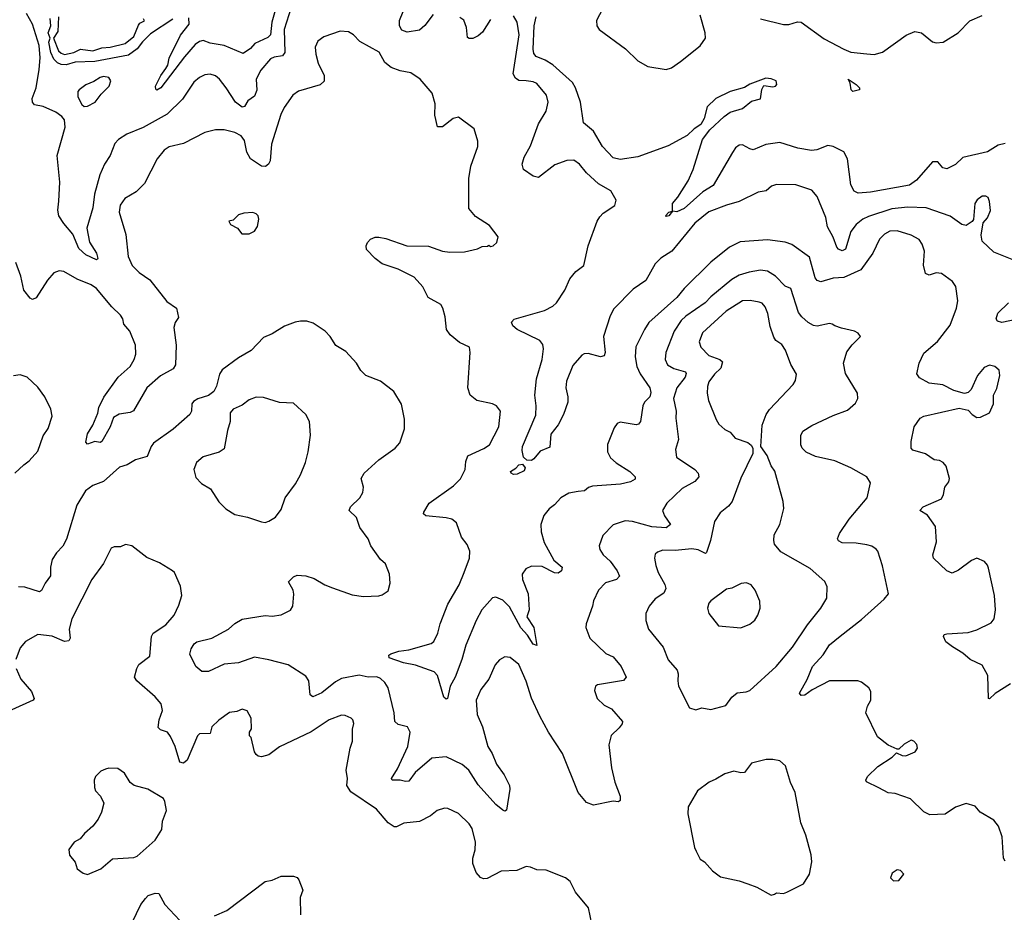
# Model space of a CAD drawing. Extents: x 1921360 to 2014538, y 768294 to 907744.
# Tile 375 of 412: x 1986402 to 1991949, y 871361 to 876390. Entities that reach past the tile are written whole.
import ezdxf

# ---------------------------------------------------------------- set-up
doc = ezdxf.new("R2010")
doc.units = 0

msp = doc.modelspace()

# ---------------------------------------------------------------- linework, layer by layer
at = {"layer": '0CON10XD'}
for points in [[(1989733.7, 876543.7), (1989652.5, 876385), (1989653.3, 876355), (1989667.7, 876335), (1989815.6, 876225.6), (1989885, 876157.6), (1989940.8, 876125), (1990045, 876108.6), (1990075, 876119.2), (1990125, 876154.2), (1990235, 876243.1), (1990266.4, 876285), (1990263.8, 876315), (1990235.3, 876415.3)], [(1987931.7, 876458.3), (1987893.1, 876335), (1987896, 876204), (1987883.3, 876186.7), (1987835, 876177.8), (1987815, 876168.2), (1987760.8, 876105), (1987735.3, 876055), (1987737.6, 875992.4), (1987725, 875958.1), (1987687.5, 875932.5), (1987669.1, 875900.9), (1987655, 875896.9), (1987618.8, 875925), (1987565, 876006), (1987527.1, 876055), (1987505, 876073.1), (1987475, 876082.2), (1987445, 876079.1), (1987415, 876064.5), (1987382.4, 876037.6), (1987318.8, 875941.2), (1987233, 875857), (1987098.4, 875781.6), (1987005, 875745.4), (1986958.1, 875715), (1986938.5, 875691.5), (1986911.2, 875625), (1986879.6, 875575), (1986853.1, 875515), (1986824, 875406), (1986815, 875328.8), (1986781.1, 875215), (1986795.3, 875135.3), (1986835, 875074), (1986843.3, 875045), (1986840, 875040), (1986835, 875036.7), (1986775, 875064), (1986735, 875100.8), (1986702, 875182), (1986651.1, 875241.1), (1986623.5, 875285), (1986616.4, 875316.4), (1986622.3, 875367.7), (1986628.9, 875475), (1986614.1, 875625), (1986658, 875785), (1986653.8, 875825), (1986640, 875845), (1986605, 875868), (1986535, 875900.6), (1986485, 875910.8), (1986474, 875925), (1986472.9, 875945), (1986494.5, 876005), (1986511.8, 876108.2), (1986518, 876175), (1986511.5, 876245), (1986474.2, 876365), (1986441.2, 876425)], [(1987844.8, 876455), (1987822.5, 876375), (1987815.4, 876304.6), (1987801.1, 876288.9), (1987727.5, 876255), (1987703.4, 876226.6), (1987660.5, 876199.5), (1987555, 876244.5), (1987475, 876257.5), (1987435, 876273.3), (1987415, 876267.5), (1987390.3, 876249.7), (1987329.9, 876180.1), (1987198, 876005), (1987175, 875992), (1987168.3, 875998.3), (1987167.5, 876015), (1987196.7, 876075), (1987224.7, 876115.3), (1987236.4, 876133.6), (1987245, 876172), (1987308, 876302), (1987356.2, 876365), (1987355, 876400)], [(1988730.9, 876419.1), (1988685, 876356), (1988655, 876330.8), (1988585, 876318.9), (1988555, 876331.4), (1988541.1, 876355), (1988542.7, 876385), (1988562.3, 876435)], [(1987265, 876392.5), (1987139.4, 876310.6), (1987094.6, 876265.4), (1987065, 876224.8), (1987015, 876189.1), (1986825, 876154.8), (1986715, 876149.8), (1986665, 876135.2), (1986636.5, 876136.5), (1986615, 876146.9), (1986595, 876166.9), (1986577.8, 876205), (1986566.9, 876263.1), (1986573.1, 876285), (1986563.1, 876315), (1986578.2, 876355), (1986574.4, 876395.6)], [(1986621.8, 876405), (1986616.4, 876323.6), (1986593.3, 876285), (1986621.8, 876215), (1986635, 876201.2), (1986655, 876192.9), (1986708, 876205), (1986745, 876223.1), (1986815, 876214.6), (1986865, 876230.8), (1986912.5, 876235), (1986996, 876255), (1987045.5, 876295), (1987071.2, 876358.8), (1987080, 876370), (1987105, 876382.5), (1987100, 876395)], [(1989055, 876390), (1989010.4, 876319.6), (1988985, 876298.2), (1988955, 876284.4), (1988935, 876282.9), (1988925, 876290), (1988920, 876345), (1988905, 876386.2), (1988882.3, 876402.3)], [(1992002.5, 875035), (1991889.8, 875079.8), (1991825, 875142.5), (1991818, 875175), (1991830, 875245), (1991855, 875272.5), (1991871.2, 875315), (1991866.2, 875365), (1991858, 875388), (1991845, 875396.2), (1991825, 875396), (1991796.2, 875375), (1991783.8, 875355), (1991776, 875264), (1991768, 875252), (1991735, 875230), (1991710, 875235), (1991645, 875283.5), (1991509.5, 875329.5), (1991405, 875333.3), (1991315, 875324.7), (1991185, 875281.2), (1991152.2, 875265), (1991115, 875236.2), (1991085, 875195.7), (1991055, 875096.2), (1991035, 875087.5), (1991015, 875096), (1991005, 875108.8), (1990985.4, 875165), (1990953, 875223), (1990944.4, 875275), (1990895, 875393.3), (1990865, 875430), (1990775, 875460), (1990665, 875461.4), (1990637.7, 875452.3), (1990607.5, 875425), (1990563, 875417), (1990455, 875365.8), (1990385, 875345.6), (1990285, 875306.8), (1990205, 875243.8), (1990076.7, 875085), (1990014.8, 875045.2), (1989981.8, 875015), (1989930.6, 874919.4), (1989858.7, 874871.3), (1989750.2, 874759.8), (1989729.7, 874720.3), (1989691.9, 874605), (1989701.1, 874515), (1989695.6, 874495), (1989675, 874490.8), (1989605, 874508.1), (1989582.9, 874507.1), (1989569.7, 874500.3), (1989519.3, 874440.7), (1989483.4, 874353.4), (1989479.1, 874315), (1989490, 874265), (1989490, 874235), (1989465, 874166.2), (1989435, 874108), (1989394.3, 874055), (1989389.2, 873980.8), (1989335, 873959.2), (1989299.2, 873915), (1989285, 873905.7), (1989258.9, 873908.9), (1989240, 873925), (1989232.5, 873962.5), (1989234.7, 873985), (1989309.4, 874160.6), (1989311.8, 874215), (1989305.3, 874275), (1989314, 874366), (1989345.7, 874475), (1989354.1, 874535.9), (1989349.1, 874559.1), (1989332.5, 874582.5), (1989205, 874644.2), (1989181.2, 874665), (1989172.5, 874685), (1989188, 874702), (1989359.6, 874750.4), (1989405, 874775.4), (1989426.4, 874795), (1989474, 874866), (1989500.9, 874929.1), (1989535, 874970.6), (1989581.2, 875005), (1989604.5, 875115.5), (1989655.7, 875254.3), (1989670.3, 875279.7), (1989689.5, 875300.5), (1989755, 875343.3), (1989763, 875373), (1989733.3, 875425), (1989663.8, 875465), (1989595, 875526.2), (1989556.6, 875576.6), (1989525, 875597.5), (1989485, 875597.1), (1989417.6, 875572.4), (1989325, 875500), (1989295, 875508), (1989241.2, 875545), (1989233.8, 875575), (1989244.3, 875615), (1989280.5, 875679.5), (1989325, 875802.5), (1989368.9, 875875), (1989380, 875925), (1989370.8, 875965), (1989315, 876030), (1989295, 876040), (1989255, 876045.6), (1989215, 876047.1), (1989195, 876060.8), (1989182.5, 876085), (1989215.3, 876305), (1989205, 876376.2), (1989185, 876411.2)], [(1991955, 875691.2), (1991915, 875682.5), (1991855, 875644.3), (1991715, 875613.3), (1991675, 875574.2), (1991625, 875548.8), (1991603.3, 875555), (1991575, 875588), (1991545, 875588), (1991454.4, 875485), (1991415, 875457.8), (1991195, 875417.1), (1991125, 875412.5), (1991103.6, 875423.6), (1991085, 875460), (1991066.7, 875605), (1991045.4, 875645.4), (1990986, 875675), (1990955, 875680.3), (1990893, 875657), (1990862.5, 875652.5), (1990785.2, 875665.2), (1990685, 875696.8), (1990605, 875686.2), (1990535, 875657.1), (1990515, 875662.1), (1990475, 875685.5), (1990455, 875683.6), (1990435, 875667.3), (1990418, 875642), (1990308.5, 875455), (1990250.4, 875419.6), (1990145, 875326), (1990105, 875307.5), (1990080, 875310), (1990060, 875285), (1990045, 875280), (1990040, 875285), (1990060, 875305), (1990080, 875310), (1990080, 875355), (1990110.5, 875389.5), (1990167.7, 875482.3), (1990195.6, 875545), (1990249.4, 875715), (1990290, 875770), (1990371.9, 875845), (1990405, 875868.2), (1990475, 875888.9), (1990525, 875930.8), (1990575, 875943.1), (1990582.8, 875997.2), (1990595, 876018), (1990645, 876010.5), (1990660, 876015), (1990668.6, 876025), (1990663.8, 876045), (1990635, 876057.1), (1990605, 876060), (1990515, 876026), (1990485, 876008), (1990405, 875985.4), (1990325, 875945.3), (1990275, 875899.1), (1990257.6, 875832.4), (1990240.4, 875799.6), (1990201.2, 875775), (1990162.5, 875737.5), (1990055, 875679.7), (1989885, 875616.8), (1989785, 875602.7), (1989745, 875612), (1989686.1, 875675), (1989635, 875761.9), (1989578.3, 875808.3), (1989562, 875925), (1989534.1, 876005), (1989517.5, 876035), (1989405.5, 876135.5), (1989362.4, 876162.4), (1989311.5, 876181.5), (1989299.5, 876199.5), (1989294.1, 876224.1), (1989299.7, 876355), (1989311.9, 876405)], [(1990575, 876393.8), (1990705, 876362.3), (1990735, 876362.3), (1990785, 876377.3), (1990805.4, 876375.4), (1990935, 876282.5), (1991045, 876223.9), (1991085, 876207.3), (1991175, 876196.9), (1991217, 876193), (1991263, 876207), (1991396.8, 876303.2), (1991445, 876322.5), (1991483.3, 876315), (1991545, 876264.2), (1991565, 876258.6), (1991605, 876263.1), (1991690, 876315), (1991755, 876383.3), (1991825, 876413.3)], [(1991985, 872647.8), (1991897.1, 872592.9), (1991865, 872563.3), (1991860, 872565), (1991855.9, 872694.1), (1991825, 872752.5), (1991756.7, 872785), (1991715, 872820.8), (1991657, 872857), (1991620, 872885), (1991607.5, 872915), (1991610, 872925), (1991625, 872930), (1991745, 872937.5), (1991795, 872952.9), (1991875, 872991.9), (1991891.4, 873015), (1991899.1, 873065), (1991893.3, 873145), (1991860, 873300), (1991855, 873316.2), (1991837.4, 873337.4), (1991794.3, 873355.7), (1991765, 873342.5), (1991692.1, 873287.9), (1991655, 873272), (1991625, 873283.8), (1991550.8, 873355), (1991547.5, 873375), (1991567, 873447), (1991562.2, 873535), (1991517.3, 873597.3), (1991472.5, 873625), (1991492.5, 873645), (1991595, 873690), (1991606.7, 873715), (1991613.8, 873755), (1991636.2, 873785), (1991640, 873805), (1991622.5, 873875), (1991605.7, 873895), (1991585, 873905.5), (1991555, 873910), (1991505, 873944.4), (1991433.5, 873963.5), (1991424.1, 873975), (1991424, 874014), (1991440.6, 874095), (1991475, 874143.8), (1991495, 874155.8), (1991695, 874201.2), (1991745, 874190), (1991768.8, 874165), (1991795, 874149.2), (1991815, 874150.8), (1991866, 874175), (1991887.5, 874225), (1991887.5, 874275), (1991907.3, 874312.7), (1991924.3, 874385), (1991919.4, 874415), (1991895, 874435.8), (1991865, 874442.9), (1991835, 874429.2), (1991797.8, 874385), (1991763, 874307), (1991745, 874288.8), (1991725, 874284), (1991665, 874301.4), (1991603.3, 874333.3), (1991525, 874341.1), (1991471.8, 874371.8), (1991457.1, 874395), (1991468.8, 874455), (1991495, 874511.4), (1991573.3, 874576.7), (1991645, 874668.8), (1991680, 874765), (1991687.5, 874805), (1991676.4, 874886.4), (1991657.5, 874915), (1991595, 874959.2), (1991565, 874962.5), (1991525, 874951.2), (1991505, 874960), (1991493.2, 875006.8), (1991499.2, 875085), (1991486.9, 875125), (1991470.3, 875150.3), (1991425.4, 875175.4), (1991345, 875200.4), (1991305, 875197.9), (1991275, 875182.2), (1991246.5, 875153.5), (1991208.9, 875075), (1991140.1, 874979.9), (1991045, 874936.4), (1990985, 874933.9), (1990915, 874912.5), (1990895, 874921.1), (1990883.1, 874935), (1990851.8, 875051.8), (1990753, 875123), (1990715, 875135.5), (1990615, 875149.6), (1990461.5, 875138.5), (1990401.1, 875108.9), (1990295, 875023.1), (1990145.7, 874875), (1990104.4, 874825), (1989947.3, 874682.7), (1989921.9, 874645), (1989873.6, 874546.4), (1989868.9, 874491.1), (1989878.2, 874435), (1989897.5, 874395), (1989951.4, 874315), (1989958.7, 874288.7), (1989951.9, 874265), (1989923.1, 874235), (1989912.5, 874215), (1989900, 874125), (1989888.9, 874111.1), (1989875, 874107.1), (1989785, 874121.2), (1989767.5, 874115), (1989750.5, 874089.5), (1989713, 873997), (1989714, 873955), (1989730.9, 873920.9), (1989762.8, 873892.8), (1989840, 873845), (1989869.4, 873815), (1989868.9, 873801.1), (1989843.8, 873786.2), (1989787, 873773), (1989629.1, 873760.9), (1989606.8, 873753.2), (1989584.4, 873735.6), (1989549.3, 873730.7), (1989495, 873722.9), (1989450, 873695), (1989415, 873656), (1989385.6, 873634.4), (1989354.6, 873595.4), (1989338.1, 873545), (1989339.5, 873505), (1989357.8, 873445), (1989411.1, 873345), (1989458.6, 873305), (1989454.2, 873285), (1989435, 873272.2), (1989415, 873272.9), (1989345, 873308.5), (1989285, 873310), (1989253.3, 873295), (1989233.3, 873265), (1989234, 873235), (1989267.5, 873155), (1989273.1, 873065), (1989259.4, 873025), (1989298.6, 872965), (1989315, 872863.3), (1989295, 872872), (1989262.3, 872922.3), (1989225, 872962.5), (1989162.6, 873082.6), (1989125, 873120), (1989085, 873135.6), (1989065, 873132.9), (1989006, 873064), (1988974.7, 873005.3), (1988916.2, 872865), (1988893.3, 872785), (1988854.7, 872685.3), (1988827.1, 872635), (1988812.5, 872565), (1988805, 872561.2), (1988792.3, 872572.3), (1988756, 872695), (1988736.7, 872715), (1988632.3, 872752.3), (1988565, 872765.6), (1988483.3, 872795), (1988481.2, 872808.8), (1988493.6, 872816.4), (1988538.8, 872831.2), (1988595, 872838.9), (1988720, 872875), (1988735, 872885.7), (1988757.6, 872932.4), (1988771.2, 872985), (1988814, 873096), (1988877.8, 873205), (1988906.8, 873275), (1988936.4, 873355), (1988938.6, 873395), (1988923.2, 873433.2), (1988891.2, 873475), (1988862.5, 873555), (1988835.9, 873575.9), (1988805, 873584), (1988690, 873595), (1988677.5, 873605), (1988678.8, 873615), (1988710, 873665), (1988846.1, 873763.9), (1988886.4, 873803.6), (1988912.5, 873855), (1988915, 873900), (1988927.3, 873932.7), (1989017, 873973), (1989048.8, 873995), (1989102, 874095), (1989111.2, 874185), (1989087.5, 874215), (1989065, 874226), (1988977.5, 874245), (1988940, 874275), (1988927.1, 874315), (1988940, 874515), (1988936.2, 874545), (1988880.3, 874570.3), (1988826.7, 874615), (1988806.7, 874645), (1988800, 874715), (1988785.8, 874765), (1988774.2, 874784.2), (1988703.3, 874825), (1988673.8, 874885), (1988625, 874939.2), (1988534.3, 874984.3), (1988444.6, 875014.6), (1988404.2, 875045), (1988356.7, 875095), (1988353.8, 875115), (1988361.2, 875135), (1988377.7, 875152.3), (1988405, 875164), (1988425, 875164.3), (1988465, 875156.7), (1988582.5, 875115), (1988705, 875113.1), (1988785, 875085.8), (1988825, 875080), (1988907.7, 875082.3), (1988981.7, 875098.3), (1989008.3, 875111.7), (1989037, 875113), (1989045, 875120), (1989055, 875112.5), (1989070, 875115), (1989090, 875135), (1989097, 875167), (1989049.3, 875229.3), (1988970.7, 875280.7), (1988932.5, 875325), (1988933.3, 875495), (1988944.4, 875565), (1988983.9, 875676.1), (1988983.3, 875705), (1988963.3, 875775), (1988875, 875840), (1988845, 875833.8), (1988785, 875786.2), (1988756.7, 875786.7), (1988741.2, 875851.2), (1988742.5, 875915), (1988725.8, 875975), (1988658.8, 876055), (1988605, 876090.8), (1988545, 876101.4), (1988495, 876120.6), (1988458.9, 876148.9), (1988427.4, 876207.4), (1988317.7, 876267.7), (1988283.3, 876305), (1988255, 876322), (1988207.5, 876325), (1988115, 876294), (1988082.1, 876267.9), (1988067.5, 876235), (1988070, 876195), (1988083.3, 876145), (1988117.1, 876075), (1988116.8, 876043.2), (1988095, 876022), (1987972.7, 875987.3), (1987941.2, 875965), (1987892, 875895), (1987872.9, 875855), (1987821.3, 875688.7), (1987812.9, 875595), (1987804, 875575), (1987787.6, 875562.4), (1987765, 875564.4), (1987702.5, 875605), (1987682.6, 875642.6), (1987668.3, 875708.3), (1987649.4, 875735), (1987615, 875753.5), (1987555, 875770), (1987505, 875769.5), (1987446.1, 875753.9), (1987325, 875691.8), (1987245, 875672.9), (1987216, 875655), (1987177.5, 875605), (1987105, 875466), (1987059.3, 875420.7), (1986995, 875382), (1986968.6, 875345), (1986962.9, 875305), (1986999.7, 875179.7), (1987014.2, 875055), (1987036.2, 875005), (1987075, 874966.2), (1987134.5, 874924.5), (1987231.8, 874801.8), (1987285.8, 874765), (1987297.7, 874712.3), (1987277.3, 874682.7), (1987270.6, 874655), (1987283.3, 874555), (1987280.8, 874445), (1987266.9, 874423.1), (1987195, 874382.5), (1987117.8, 874315), (1987043.6, 874186.4), (1987024.1, 874175.9), (1986961.9, 874168.1), (1986931.2, 874148.8), (1986912.7, 874095), (1986865, 874012.5), (1986855, 874007.5), (1986825, 874013.3), (1986785, 873997.5), (1986775, 874010), (1986785, 874056.2), (1986814.4, 874105), (1986842.7, 874172.7), (1986848.5, 874205), (1986876.6, 874263.4), (1986956.7, 874375), (1987024, 874436), (1987047.7, 874475), (1987056.1, 874505), (1987053.8, 874555), (1987023.5, 874635), (1986988.6, 874675), (1986983.1, 874705), (1986970, 874725), (1986921.7, 874771.7), (1986835, 874874.4), (1986804.2, 874895), (1986726.9, 874926.9), (1986650.3, 874970.3), (1986624.2, 874974.2), (1986595, 874962.5), (1986558.4, 874921.6), (1986495, 874823.3), (1986475, 874813.8), (1986460.8, 874820.8), (1986425.7, 874865.7), (1986409.2, 874945), (1986381.2, 875021.2)], [(1986765, 875900), (1986785, 875902.5), (1986826.7, 875925), (1986860.5, 875969.5), (1986906.2, 876015), (1986916.2, 876045), (1986904.1, 876064.1), (1986875, 876069.4), (1986855, 876064), (1986819.5, 876040.5), (1986775, 876022), (1986736.7, 875995), (1986730, 875985), (1986730, 875955), (1986751.7, 875911.7), (1986765, 875900)], [(1991095, 875984.3), (1991086, 875995), (1991081.1, 876031.1), (1991070, 876055), (1991115.4, 876025), (1991133.1, 876005), (1991133.3, 875995), (1991095, 875984.3)], [(1987653, 875183), (1987695, 875183.3), (1987725, 875197.5), (1987741.2, 875225), (1987750, 875265), (1987746.2, 875285), (1987735, 875296.2), (1987715, 875303.3), (1987665, 875300), (1987635, 875290), (1987605, 875260), (1987580, 875255), (1987590, 875235), (1987630, 875215), (1987653, 875183)], [(1991241.9, 872061.9), (1991172.5, 872095), (1991170, 872105), (1991178.8, 872125), (1991237, 872183), (1991317.5, 872235), (1991341.7, 872258.3), (1991374.2, 872244.2), (1991395, 872242), (1991446.7, 872265), (1991460, 872285), (1991456.4, 872306.4), (1991440, 872325), (1991425, 872330), (1991385, 872307.5), (1991355, 872280), (1991345, 872280), (1991295, 872302.5), (1991235, 872350), (1991170, 872485), (1991178.3, 872521.7), (1991198, 872555), (1991198, 872605), (1991185.7, 872625.7), (1991145, 872657.5), (1991124.1, 872664.1), (1990965, 872665.6), (1990866.8, 872613.2), (1990825, 872584.2), (1990805, 872581.2), (1990796.2, 872595), (1990838, 872672), (1990868.5, 872745), (1990928.2, 872811.8), (1990965, 872867.5), (1991025, 872917.1), (1991145, 873010), (1991273.3, 873125), (1991296.7, 873155), (1991262.4, 873312.4), (1991236, 873395), (1991227, 873407), (1991203, 873423), (1991175, 873431.4), (1991115, 873441.1), (1991035, 873442.9), (1991014.3, 873454.3), (1991010, 873465), (1991021.4, 873495), (1991075, 873575.8), (1991176, 873695), (1991195, 873780), (1991174, 873815), (1991085, 873865.6), (1990994.5, 873904.5), (1990885, 873928.2), (1990832.7, 873952.7), (1990811.1, 873975), (1990802.2, 873995), (1990802.2, 874047.8), (1990815, 874070.8), (1990865, 874102.5), (1990985, 874160), (1991065, 874189.4), (1991110.9, 874229.1), (1991124, 874255), (1991122.5, 874285), (1991055, 874396.7), (1991042.5, 874455), (1991061.7, 874518.3), (1991091.7, 874558.3), (1991140, 874605), (1991125, 874623.8), (1991105, 874634.3), (1991031.7, 874651.7), (1990994.1, 874664.1), (1990980, 874675), (1990965, 874678.8), (1990895, 874663.1), (1990875, 874666.9), (1990845, 874684.4), (1990808.9, 874715), (1990790.6, 874740.6), (1990747.1, 874875), (1990715, 874888.1), (1990660, 874945), (1990615, 874972.7), (1990575, 874978.2), (1990511.9, 874968.1), (1990455, 874950.9), (1990414.4, 874925), (1990295, 874828.5), (1990263.5, 874795), (1990155, 874720), (1990128.5, 874695), (1990089.2, 874635), (1990042.7, 874515), (1990038.2, 874475), (1990051.4, 874445), (1990087.5, 874425), (1990154, 874405), (1990156.8, 874396.8), (1990150.9, 874375), (1990104.4, 874315.6), (1990086, 874255), (1990100, 874185), (1990098.2, 874145), (1990113.3, 874025), (1990097.7, 873967.7), (1990102, 873925), (1990205.3, 873855.3), (1990224.3, 873835), (1990228.1, 873815), (1990205, 873787.5), (1990135, 873748.8), (1990047.3, 873665), (1990024.5, 873625), (1990034.5, 873595), (1990068.6, 873545), (1990044.1, 873525.9), (1989962.7, 873532.7), (1989855, 873562.5), (1989813.2, 873566.8), (1989745, 873544), (1989687, 873483), (1989666.2, 873425), (1989671.2, 873405), (1989690, 873375), (1989728.4, 873338.4), (1989768.9, 873285), (1989780.6, 873255), (1989764.6, 873235.4), (1989702.3, 873217.7), (1989663.1, 873175), (1989634.2, 873115), (1989629.4, 873085), (1989593.8, 872985), (1989592.5, 872965), (1989615, 872906), (1989705, 872819.2), (1989745, 872800.8), (1989791.4, 872745), (1989819.2, 872685), (1989804.2, 872665.8), (1989657.1, 872642.9), (1989645.8, 872634.2), (1989640.5, 872610.5), (1989655.6, 872565.6), (1989695, 872527.5), (1989736.5, 872506.5), (1989798.8, 872435), (1989797, 872423), (1989780.3, 872399.7), (1989735, 872356.7), (1989722.2, 872305), (1989735.5, 872175), (1989754.6, 872094.6), (1989786, 872015), (1989785, 871990), (1989775, 871983.3), (1989745, 871986), (1989635, 871964.3), (1989595, 871978.6), (1989549.4, 872035), (1989460.6, 872255), (1989381.1, 872375), (1989332.9, 872465), (1989286.5, 872566.5), (1989256.4, 872663.6), (1989215, 872757.5), (1989165, 872796), (1989135, 872800), (1989105, 872783.8), (1989081.2, 872755), (1989045.8, 872675), (1989000, 872615), (1988974.5, 872555), (1988979.6, 872475), (1989008.9, 872405), (1989039.4, 872295), (1989064.4, 872255), (1989088.6, 872195), (1989130.8, 872135), (1989162, 872075), (1989163.8, 872055), (1989143.9, 871936.1), (1989135, 871931.2), (1989125, 871936), (1989085, 871968.1), (1988985, 872078.9), (1988931.9, 872161.9), (1988895, 872193.3), (1988805, 872235.7), (1988725, 872230), (1988630.8, 872149.2), (1988595, 872100), (1988575, 872096.9), (1988545, 872104.4), (1988500, 872105), (1988496.2, 872115), (1988530.8, 872169.2), (1988588.8, 872295), (1988602.9, 872375), (1988586.7, 872405), (1988535, 872419.4), (1988515.7, 872435), (1988511.9, 872485), (1988477.7, 872625), (1988459.1, 872655), (1988435, 872678.8), (1988415, 872686.7), (1988365, 872686.2), (1988315, 872696.8), (1988215, 872677.3), (1988180.9, 872659.1), (1988105, 872596.9), (1988054.2, 872574.2), (1988038, 872585), (1988032, 872665), (1988015, 872691.2), (1987914.3, 872754.3), (1987805, 872782.2), (1987725, 872797.8), (1987635, 872765.6), (1987555, 872758.1), (1987465, 872718), (1987427.7, 872717.7), (1987393.8, 872745), (1987360.8, 872815), (1987368.8, 872845), (1987385.9, 872874.1), (1987400, 872885), (1987485, 872906), (1987578.8, 872955), (1987615, 872987.5), (1987655, 873012.5), (1987785, 873033.1), (1987825, 873028.6), (1987875, 873037.5), (1987927, 873063), (1987941.2, 873085), (1987946.4, 873153.6), (1987942, 873175), (1987917, 873223), (1987945, 873250), (1987965, 873260), (1988015, 873256.7), (1988060.9, 873240.9), (1988122, 873205), (1988165, 873187.8), (1988275, 873150), (1988339.5, 873140.5), (1988425, 873143.8), (1988445, 873150), (1988477.7, 873172.3), (1988488.8, 873215), (1988485.9, 873265.9), (1988463.6, 873323.6), (1988435, 873347.5), (1988381.2, 873425), (1988365.5, 873465.5), (1988317.9, 873527.9), (1988300, 873585), (1988258.8, 873625), (1988266, 873645), (1988318.8, 873695), (1988336.2, 873725), (1988338.8, 873755), (1988326.2, 873805), (1988342.5, 873835), (1988425, 873910), (1988516.7, 873975), (1988543.8, 874005), (1988570, 874085), (1988569.5, 874139.5), (1988553.9, 874223.9), (1988510, 874295), (1988435, 874353.8), (1988352.5, 874385), (1988325, 874412.5), (1988300, 874455), (1988239.5, 874519.5), (1988184.1, 874554.1), (1988151.2, 874605), (1988123.3, 874635), (1988055, 874680), (1988020.7, 874690.7), (1987985, 874691.2), (1987955, 874686.2), (1987895, 874663.3), (1987825, 874620), (1987775, 874600), (1987706, 874525), (1987635, 874484.2), (1987542.8, 874417.2), (1987527.8, 874392.2), (1987511.8, 874325), (1987495.4, 874295), (1987465, 874272.1), (1987405, 874252.9), (1987381.3, 874238.7), (1987371.2, 874225), (1987370, 874185), (1987360, 874165), (1987266.9, 874083.1), (1987156.8, 874003.2), (1987142.5, 873985), (1987120.9, 873929.1), (1987055, 873909.1), (1987008.3, 873881.7), (1986965, 873868.7), (1986875, 873788.1), (1986815, 873766.2), (1986773.1, 873735), (1986724.5, 873655), (1986666.3, 873463.7), (1986645, 873423.8), (1986608.8, 873385), (1986585, 873347.5), (1986576, 873305), (1986576.1, 873256.1), (1986546, 873215), (1986525, 873173.3), (1986513.6, 873166.4), (1986431.7, 873191.7), (1986395, 873193.8)], [(1990211.2, 872501.2), (1990245, 872512.9), (1990295, 872502.5), (1990380, 872525), (1990415, 872573.1), (1990445, 872597.1), (1990495, 872602.7), (1990515, 872611.1), (1990664.4, 872745), (1990755.6, 872855), (1990840.5, 872979.5), (1990915.7, 873075), (1990949.1, 873130.9), (1990950.8, 873195), (1990938, 873225), (1990855, 873296.9), (1990691.1, 873391.1), (1990655.4, 873435), (1990650.4, 873455), (1990653, 873487), (1990683.8, 873545), (1990706.7, 873635), (1990703.3, 873675), (1990655.8, 873845.8), (1990636.4, 873876.4), (1990613.6, 873933.6), (1990577.5, 873985), (1990585.8, 874105), (1990606.9, 874165), (1990626, 874194), (1990760, 874335), (1990772.3, 874357.7), (1990777.7, 874392.3), (1990747.4, 874447.4), (1990717, 874527), (1990695, 874559.2), (1990662.8, 874582.8), (1990651.1, 874601.1), (1990630.8, 874660.8), (1990617.5, 874735), (1990602.7, 874772.7), (1990585, 874791.9), (1990569.1, 874799.1), (1990516.9, 874806.9), (1990474, 874806), (1990382.8, 874747.2), (1990249.4, 874625), (1990230.6, 874575), (1990240, 874545), (1990285, 874498.5), (1990346, 874475), (1990361.2, 874461.2), (1990353.1, 874426.9), (1990316.8, 874393.2), (1990285, 874350), (1990276.6, 874323.4), (1990274.4, 874285), (1990283.3, 874245), (1990326.4, 874136.4), (1990341.3, 874111.3), (1990375, 874081.2), (1990405, 874066.2), (1990432.7, 874032.7), (1990505, 874006.7), (1990523, 873993), (1990532.5, 873975), (1990532.5, 873945), (1990464.2, 873805.8), (1990415.5, 873674.5), (1990395, 873648), (1990348.7, 873611.3), (1990317, 873563), (1990294.7, 873455), (1990271.9, 873388.1), (1990265, 873382.9), (1990225, 873402.9), (1990188.9, 873408.9), (1990095, 873398.2), (1990025, 873401.1), (1989995, 873390.6), (1989982, 873378), (1989978.1, 873355), (1989985.8, 873315), (1990000, 873275), (1990037.1, 873207.1), (1990042.1, 873185), (1990031.1, 873158.9), (1989982.7, 873127.3), (1989949.2, 873085), (1989930, 873045), (1989930, 873005), (1989945.5, 872955.5), (1990028.1, 872855), (1990055, 872783.8), (1990105.6, 872725), (1990112.2, 872705), (1990109.4, 872665), (1990114.4, 872635), (1990175, 872513.3), (1990211.2, 872501.2)], [(1992025, 874702.2), (1991935, 874683.6), (1991911.8, 874691.8), (1991904.3, 874705), (1991913.7, 874736.3), (1991972.5, 874795)], [(1986375.7, 873834.3), (1986425, 873880.8), (1986455, 873904), (1986505, 873958.8), (1986534.3, 874045), (1986563.2, 874086.8), (1986584.3, 874155.7), (1986577.5, 874195), (1986543.1, 874265), (1986505, 874318.9), (1986445, 874375.5), (1986405, 874388.1), (1986367.7, 874382.3)], [(1987785, 873557.5), (1987805, 873564), (1987842.7, 873587.3), (1987875, 873630), (1987897.5, 873695), (1987955.8, 873775), (1987984.3, 873825), (1988011.9, 873895), (1988026.9, 873955), (1988041.2, 874048.8), (1988035.6, 874125.6), (1988015, 874166.2), (1987945, 874230), (1987865, 874232.5), (1987775, 874261.4), (1987735, 874263.3), (1987695, 874248.1), (1987655, 874217.1), (1987605.6, 874194.4), (1987588, 874175), (1987588.9, 874125), (1987572.7, 874075), (1987555, 873971.2), (1987526.4, 873953.6), (1987435, 873927.5), (1987398, 873895), (1987384, 873855), (1987395, 873811.2), (1987426.6, 873776.6), (1987476.6, 873746.6), (1987525, 873673.3), (1987563.2, 873633.2), (1987615, 873602.5), (1987685, 873586.9), (1987765, 873560), (1987785, 873557.5)], [(1989185, 873828), (1989171.2, 873835), (1989166.7, 873845), (1989197.7, 873862.3), (1989215, 873881.2), (1989235.7, 873885.7), (1989249.2, 873865), (1989245, 873847.5), (1989205, 873830), (1989185, 873828)], [(1989625.5, 871295), (1989607.1, 871385), (1989534, 871475), (1989503.8, 871535), (1989477.5, 871555), (1989368.3, 871598.3), (1989315, 871600), (1989280, 871615), (1989255, 871618), (1989203, 871597), (1989115, 871592.5), (1989035, 871552), (1989015, 871550), (1988997.5, 871557.5), (1988974.2, 871585), (1988955.7, 871635.7), (1988954.4, 871665), (1988967.4, 871712.6), (1988969.4, 871755), (1988952.1, 871832.1), (1988935, 871860), (1988875, 871918), (1988815, 871946), (1988795, 871948), (1988755, 871934), (1988716.2, 871903.8), (1988655, 871871.8), (1988566.8, 871863.2), (1988525, 871841.5), (1988511.4, 871841.4), (1988477.5, 871865), (1988412.4, 871942.4), (1988268.5, 872038.5), (1988244.4, 872075), (1988248.9, 872115), (1988241.7, 872161.7), (1988264.2, 872285), (1988277.5, 872325), (1988277.3, 872392.7), (1988284, 872425), (1988278.8, 872445), (1988268.8, 872455), (1988235, 872470), (1988215, 872472), (1988145, 872445.6), (1988045, 872376.5), (1987866.5, 872293.5), (1987829.2, 872265), (1987805, 872248), (1987765, 872236), (1987745, 872240), (1987735, 872248.8), (1987725.7, 872265), (1987706.2, 872345), (1987697.5, 872355), (1987697.5, 872375), (1987708.8, 872395), (1987706, 872455), (1987683.3, 872495), (1987655, 872506), (1987625, 872492.5), (1987585, 872486.7), (1987525, 872443.8), (1987484.2, 872405), (1987475, 872367.5), (1987414.5, 872365.5), (1987404.6, 872355.4), (1987345, 872218), (1987325, 872200), (1987305, 872206.2), (1987278.4, 872295), (1987252, 872352), (1987234.7, 872374.7), (1987195, 872388.6), (1987182.6, 872402.6), (1987187.5, 872445), (1987207.1, 872497.1), (1987199.2, 872535), (1987165, 872574.2), (1987062, 872665), (1987048.8, 872685), (1987061.4, 872735), (1987073.2, 872756.8), (1987135.8, 872804.2), (1987144.4, 872914.4), (1987155, 872934.2), (1987225, 872980), (1987273.3, 873035), (1987299.7, 873090.3), (1987315.8, 873145), (1987308.3, 873198.3), (1987273.8, 873275), (1987263.8, 873285), (1987189.1, 873329.1), (1987118.9, 873358.9), (1987033.3, 873425), (1986997.7, 873432.3), (1986969.7, 873420.3), (1986935, 873420), (1986917.9, 873412.1), (1986874.6, 873325.4), (1986808.9, 873235), (1986696.5, 873013.5), (1986680.6, 872955), (1986686.5, 872905), (1986679.3, 872890.7), (1986655, 872887.1), (1986585, 872916.7), (1986505, 872925.7), (1986435, 872885.8), (1986405, 872851.2), (1986380.6, 872785)], [(1990465, 872963.8), (1990515, 872983.8), (1990543.9, 873006.1), (1990561.2, 873035), (1990574.2, 873075), (1990572.7, 873112.7), (1990546.2, 873175), (1990523.3, 873205), (1990497.7, 873217.7), (1990466.1, 873213.9), (1990415, 873186.7), (1990385, 873181.2), (1990296.7, 873115), (1990285, 873102.5), (1990276.2, 873075), (1990283.9, 873043.9), (1990340, 872975), (1990465, 872963.8)], [(1986382.9, 872735), (1986407.8, 872675), (1986468, 872605), (1986483.3, 872565), (1986477.5, 872555), (1986358.8, 872501.2)], [(1990635, 871456.7), (1990655, 871462.5), (1990665, 871470), (1990705, 871466.7), (1990725, 871473.3), (1990818.8, 871521.2), (1990851.2, 871575), (1990865.8, 871645.8), (1990861.4, 871685), (1990831.9, 871795), (1990803.3, 871865), (1990770.8, 872035), (1990745, 872092.5), (1990716, 872185), (1990685, 872213.3), (1990645, 872222), (1990608.3, 872221.7), (1990525, 872201.2), (1990485, 872149.2), (1990465, 872146), (1990425, 872156.7), (1990375, 872141.4), (1990325, 872110), (1990285.9, 872094.1), (1990220, 872045), (1990168.8, 871955), (1990166, 871915), (1990204, 871725), (1990214.2, 871704.2), (1990235, 871660), (1990260, 871645), (1990305, 871593.8), (1990350.3, 871560.3), (1990455, 871538), (1990505, 871520.8), (1990555, 871501.4), (1990635, 871456.7)], [(1986785, 871573.8), (1986860, 871605), (1986925, 871661.2), (1987045, 871670), (1987065, 871677.5), (1987165, 871768), (1987202.3, 871827.7), (1987206, 871875), (1987230, 871935), (1987220.8, 871985), (1987211.7, 872001.7), (1987123.9, 872053.9), (1987047.5, 872075), (1987025, 872092.5), (1986992.5, 872145), (1986955, 872170), (1986905, 872172.5), (1986885, 872167.5), (1986860, 872155), (1986830, 872125), (1986822.5, 872105), (1986823.6, 872063.6), (1986830, 872045), (1986857.5, 872015), (1986876.4, 871976.4), (1986863.8, 871925), (1986844.1, 871885.9), (1986814.2, 871845.8), (1986766.7, 871805), (1986743.3, 871775), (1986710, 871755), (1986680, 871715), (1986682.3, 871682.3), (1986715, 871642.5), (1986726.2, 871605), (1986760.3, 871580.3), (1986785, 871573.8)], [(1991955, 871648.8), (1991945.6, 871665.6), (1991937.5, 871785), (1991916.1, 871846.1), (1991889.5, 871879.5), (1991812.5, 871925), (1991785, 871958.8), (1991735, 871973.3), (1991675, 871953.3), (1991617, 871913), (1991529.2, 871909.2), (1991496.6, 871926.6), (1991420.3, 872000.3), (1991335, 872030.8), (1991295, 872034), (1991241.9, 872061.9)], [(1991325, 871537.5), (1991355, 871540), (1991383.3, 871575), (1991365, 871596.7), (1991345, 871600), (1991318.3, 871581.7), (1991307.5, 871555), (1991325, 871537.5)], [(1987498.8, 871341.2), (1987569.7, 871370.3), (1987785, 871534), (1987825, 871542), (1987875, 871564.2), (1987945, 871563.8), (1987965, 871556.7), (1987974.1, 871544.1), (1987998, 871485), (1987982.9, 871445), (1987983.9, 871346.1)], [(1987035, 871303.3), (1987084.5, 871405.5), (1987110.7, 871439.3), (1987126.7, 871455), (1987165, 871468.8), (1987185.9, 871465.9), (1987219.2, 871405), (1987305, 871314.4)]]:
    msp.add_lwpolyline(points, dxfattribs=at)

doc.saveas('drawing.dxf')
